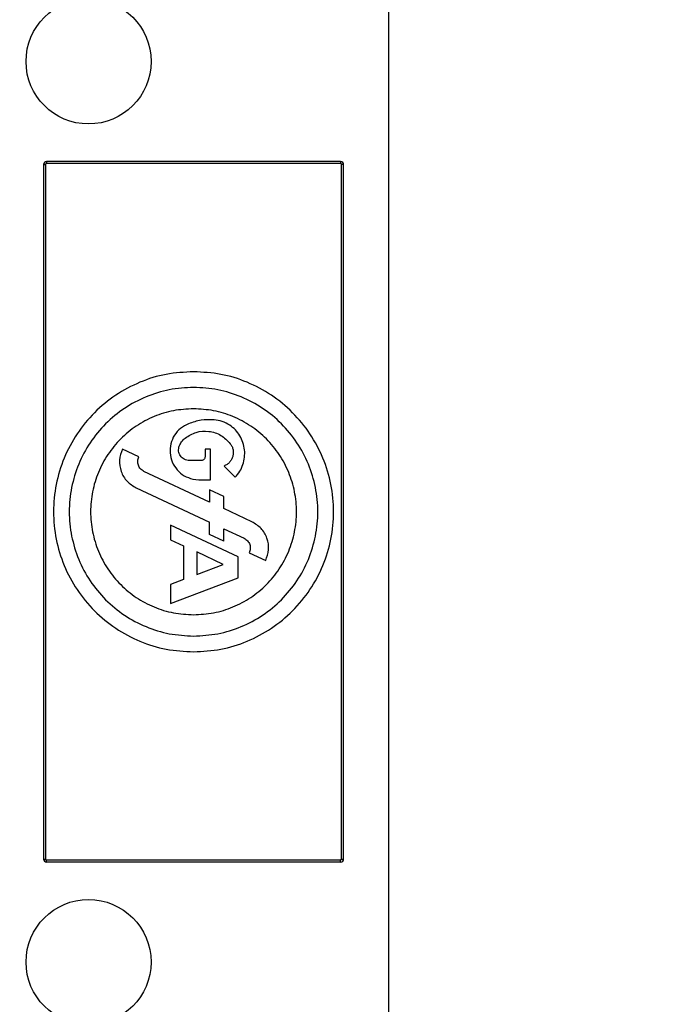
# Model space of a CAD drawing. Header units: inches. Extents: x 170 to 288, y 234 to 248.
# Tile 474 of 480: x 260.3877 to 260.4714, y 244.6314 to 244.7605. Entities that reach past the tile are written whole.
import ezdxf

# ---------------------------------------------------------------- set-up
doc = ezdxf.new("R2010")
doc.units = ezdxf.units.IN
doc.header["$LTSCALE"] = 0.25
doc.header["$MEASUREMENT"] = 0
doc.layers.add('ANNOTATIONS', color=1, linetype='Continuous')
doc.layers.add('STANDARD Z GUIDE MOTOR RH', color=7, linetype='Continuous')
doc.styles.add('ARIAL', font='arial.ttf', dxfattribs={"height": 0.09375})
doc.dimstyles.new('STANDARD$0', dxfattribs={"dimtxt": 0.09375, "dimasz": 0.09375, "dimexe": 0.03125, "dimexo": 0.046875, "dimgap": 0.09, "dimtad": 0, "dimtih": 1, "dimtoh": 1, "dimdec": 4, "dimzin": 0, "dimdsep": 46, "dimtxsty": 'ARIAL', "dimcen": 0.09, "dimadec": 0, "dimazin": 0, "dimtfac": 1, "dimtdec": 4, "dimtofl": 0, "dimtmove": 0, "dimatfit": 1, "dimfxl": 1, "dimtolj": 1, "dimtzin": 0, "dimarcsym": 0})

# ---------------------------------------------------------------- blocks, each defined once
blk = doc.blocks.new('*D45')
at = {"layer": 'ANNOTATIONS', "color": 0, "lineweight": -2, "transparency": 16777216}
for p, q in [((260.78295, 245.22383), (261.38122, 245.22383)), ((261.34997, 245.13008), (261.34997, 244.83806)), ((261.34997, 244.26903), (261.34997, 244.56105)), ((259.66628, 244.17528), (261.38122, 244.17528))]:
    blk.add_line(p, q, dxfattribs=at)
at = {"layer": 'ANNOTATIONS', "color": 0, "transparency": 16777216}
for points in [[(261.33434, 245.13008), (261.36559, 245.13008), (261.34997, 245.22383)], [(261.33434, 244.26903), (261.36559, 244.26903), (261.34997, 244.17528)]]:
    blk.add_solid(points, dxfattribs=at)
at = {"layer": 'defpoints', "color": 0, "transparency": 16777216}
for p in [(260.73607, 245.22383), (261.34997, 245.22383), (259.6194, 244.17528)]:
    blk.add_point(p, dxfattribs=at)
at = {"layer": 'ANNOTATIONS', "color": 0, "transparency": 16777216, "insert": (261.34997, 244.69956), "char_height": 0.09375, "attachment_point": 5, "style": 'ARIAL'}
blk.add_mtext('\\A1;HEADROOM', dxfattribs=at)

msp = doc.modelspace()

# ---------------------------------------------------------------- linework, layer by layer
at = {"layer": 'STANDARD Z GUIDE MOTOR RH'}
for p, q in [((260.43606, 244.80816), (260.43606, 244.58468)), ((260.39078, 244.74149), (260.39078, 244.65041)), ((260.39078, 244.74149), (260.39105, 244.74149)), ((260.39105, 244.74149), (260.39105, 244.65041)), ((260.42976, 244.74188), (260.39118, 244.74188)), ((260.39118, 244.74188), (260.39118, 244.74162)), ((260.42976, 244.74162), (260.39118, 244.74162)), ((260.42976, 244.74188), (260.42976, 244.74162)), ((260.43015, 244.74149), (260.42989, 244.74149)), ((260.42989, 244.65041), (260.42989, 244.74149)), ((260.43015, 244.65041), (260.43015, 244.74149)), ((260.40331, 244.70316), (260.40113, 244.70417)), ((260.41197, 244.70415), (260.41197, 244.70314)), ((260.41267, 244.70415), (260.41197, 244.70415)), ((260.41267, 244.70015), (260.41267, 244.70415)), ((260.4115, 244.70267), (260.40991, 244.70267)), ((260.41257, 244.69723), (260.40396, 244.70125)), ((260.41448, 244.70195), (260.41594, 244.70048)), ((260.41037, 244.70024), (260.41117, 244.70015)), ((260.41117, 244.70015), (260.41267, 244.70015)), ((260.40295, 244.69907), (260.41257, 244.69458)), ((260.41257, 244.69884), (260.41257, 244.69723)), ((260.41444, 244.69797), (260.41257, 244.69884)), ((260.41444, 244.69636), (260.41444, 244.69797)), ((260.41812, 244.69464), (260.41444, 244.69636)), ((260.40744, 244.69418), (260.40744, 244.69228)), ((260.4163, 244.69005), (260.40744, 244.69418)), ((260.41257, 244.69297), (260.41257, 244.69458)), ((260.41444, 244.69371), (260.41711, 244.69247)), ((260.41444, 244.6921), (260.41444, 244.69371)), ((260.40744, 244.69228), (260.40916, 244.69148)), ((260.41444, 244.6921), (260.41257, 244.69297)), ((260.40916, 244.69148), (260.40916, 244.68708)), ((260.41088, 244.69068), (260.41088, 244.68773)), ((260.41437, 244.68905), (260.41088, 244.69068)), ((260.4163, 244.68728), (260.4163, 244.69005)), ((260.41776, 244.69055), (260.41994, 244.68954)), ((260.41088, 244.68773), (260.41437, 244.68905)), ((260.40744, 244.68393), (260.4163, 244.68728)), ((260.40916, 244.68708), (260.40744, 244.68643)), ((260.40744, 244.68643), (260.40744, 244.68393)), ((260.39078, 244.65041), (260.39105, 244.65041)), ((260.39118, 244.65002), (260.39118, 244.65028)), ((260.39118, 244.65028), (260.42976, 244.65028)), ((260.39118, 244.65002), (260.42976, 244.65002)), ((260.42976, 244.65002), (260.42976, 244.65028)), ((260.42989, 244.65041), (260.43015, 244.65041))]:
    msp.add_line(p, q, dxfattribs=at)
for centre in [(260.39669, 244.75501), (260.39669, 244.6369)]:
    msp.add_circle(centre, 0.0082, dxfattribs=at)
for centre, start, end in [((260.39118, 244.74149), 90, 180), ((260.42976, 244.74149), 0, 90), ((260.39118, 244.65041), 180, 270), ((260.42976, 244.65041), 270, 0)]:
    msp.add_arc(centre, 0.000394, start, end, dxfattribs=at)
for points, knots in [([(260.39118, 244.74162), (260.39116, 244.74162), (260.39113, 244.74161), (260.39109, 244.74159), (260.39107, 244.74156), (260.39105, 244.74153), (260.39105, 244.74151), (260.39105, 244.74149)], [0, 0, 0, 0, 0.251076, 0.498857, 0.623834, 0.745934, 1, 1, 1, 1]), ([(260.42989, 244.74149), (260.42989, 244.74151), (260.42989, 244.74154), (260.42986, 244.74158), (260.42983, 244.7416), (260.4298, 244.74162), (260.42978, 244.74162), (260.42976, 244.74162)], [0, 0, 0, 0, 0.251078, 0.49939, 0.623831, 0.745931, 1, 1, 1, 1]), ([(260.41047, 244.71432), (260.40927, 244.71425), (260.40686, 244.71412), (260.40339, 244.71303), (260.4002, 244.71133), (260.39739, 244.70903), (260.39509, 244.70622), (260.39338, 244.70303), (260.39233, 244.69956), (260.39198, 244.69595), (260.39233, 244.69234), (260.39338, 244.68887), (260.39509, 244.68568), (260.39739, 244.68288), (260.4002, 244.68057), (260.40339, 244.67888), (260.40686, 244.67778), (260.40927, 244.67765), (260.41047, 244.67758)], [0, 0, 0, 0, 0.0625, 0.125, 0.1875, 0.25, 0.312499, 0.375, 0.4375, 0.5, 0.5625, 0.625, 0.6875, 0.75, 0.8125, 0.875, 0.9375, 1, 1, 1, 1]), ([(260.41047, 244.67758), (260.41167, 244.67765), (260.41408, 244.67778), (260.41754, 244.67888), (260.42074, 244.68057), (260.42354, 244.68288), (260.42584, 244.68568), (260.42755, 244.68887), (260.4286, 244.69234), (260.42896, 244.69595), (260.4286, 244.69956), (260.42755, 244.70303), (260.42584, 244.70622), (260.42354, 244.70903), (260.42074, 244.71133), (260.41754, 244.71303), (260.41408, 244.71412), (260.41167, 244.71425), (260.41047, 244.71432)], [0, 0, 0, 0, 0.0625, 0.125, 0.1875, 0.25, 0.3125, 0.375, 0.4375, 0.5, 0.5625, 0.625, 0.687501, 0.75, 0.8125, 0.875, 0.9375, 1, 1, 1, 1]), ([(260.41047, 244.71226), (260.4094, 244.7122), (260.40727, 244.71207), (260.40419, 244.7111), (260.40135, 244.7096), (260.39886, 244.70755), (260.39682, 244.70507), (260.39531, 244.70223), (260.39437, 244.69915), (260.39406, 244.69595), (260.39437, 244.69275), (260.39531, 244.68967), (260.39682, 244.68683), (260.39886, 244.68435), (260.40135, 244.6823), (260.40419, 244.6808), (260.40727, 244.67983), (260.4094, 244.67971), (260.41047, 244.67964)], [0, 0, 0, 0, 0.0625, 0.125, 0.1875, 0.25, 0.312501, 0.375, 0.437499, 0.5, 0.5625, 0.625, 0.6875, 0.75, 0.812501, 0.875, 0.9375, 1, 1, 1, 1]), ([(260.41047, 244.67964), (260.41154, 244.67971), (260.41367, 244.67983), (260.41675, 244.6808), (260.41959, 244.6823), (260.42207, 244.68435), (260.42411, 244.68683), (260.42563, 244.68967), (260.42656, 244.69275), (260.42688, 244.69595), (260.42656, 244.69915), (260.42563, 244.70223), (260.42411, 244.70507), (260.42207, 244.70755), (260.41959, 244.7096), (260.41675, 244.7111), (260.41367, 244.71207), (260.41154, 244.7122), (260.41047, 244.71226)], [0, 0, 0, 0, 0.0625, 0.125, 0.187499, 0.25, 0.3125, 0.375, 0.4375, 0.5, 0.5625, 0.625001, 0.6875, 0.75, 0.8125, 0.875, 0.9375, 1, 1, 1, 1]), ([(260.41047, 244.70946), (260.40958, 244.70941), (260.40782, 244.70931), (260.40526, 244.70851), (260.40291, 244.70726), (260.40085, 244.70557), (260.39916, 244.70351), (260.39791, 244.70115), (260.39713, 244.6986), (260.39687, 244.69595), (260.39713, 244.6933), (260.39791, 244.69075), (260.39916, 244.6884), (260.40085, 244.68634), (260.40291, 244.68464), (260.40526, 244.68339), (260.40782, 244.68259), (260.40958, 244.68249), (260.41047, 244.68244)], [0, 0, 0, 0, 0.062499, 0.125, 0.187501, 0.25, 0.3125, 0.374999, 0.4375, 0.5, 0.562499, 0.625, 0.687499, 0.750001, 0.8125, 0.874999, 0.937501, 1, 1, 1, 1]), ([(260.41047, 244.68244), (260.41135, 244.68249), (260.41312, 244.68259), (260.41567, 244.68339), (260.41802, 244.68464), (260.42008, 244.68634), (260.42177, 244.6884), (260.42303, 244.69075), (260.4238, 244.6933), (260.42407, 244.69595), (260.4238, 244.6986), (260.42303, 244.70115), (260.42177, 244.70351), (260.42008, 244.70557), (260.41802, 244.70726), (260.41567, 244.70851), (260.41312, 244.70931), (260.41135, 244.70941), (260.41047, 244.70946)], [0, 0, 0, 0, 0.062499, 0.125001, 0.1875, 0.25, 0.312501, 0.375, 0.437501, 0.5, 0.5625, 0.625001, 0.6875, 0.749999, 0.812499, 0.875, 0.937501, 1, 1, 1, 1]), ([(260.41316, 244.70802), (260.41259, 244.70803), (260.41144, 244.70803), (260.41035, 244.70768), (260.40981, 244.7075)], [0, 0, 0, 0, 0.499999, 1, 1, 1, 1]), ([(260.41521, 244.70732), (260.41489, 244.7075), (260.41426, 244.70788), (260.41352, 244.70797), (260.41316, 244.70802)], [0, 0, 0, 0, 0.5000023, 1, 1, 1, 1]), ([(260.40981, 244.7075), (260.40944, 244.70732), (260.40872, 244.70696), (260.40791, 244.70601), (260.40743, 244.70488), (260.40733, 244.70366), (260.40762, 244.70246), (260.40827, 244.70142), (260.40921, 244.70061), (260.40998, 244.70036), (260.41037, 244.70024)], [0, 0, 0, 0, 0.125003, 0.250002, 0.375, 0.500001, 0.625004, 0.750003, 0.874997, 1, 1, 1, 1]), ([(260.40935, 244.70561), (260.40983, 244.7059), (260.41078, 244.70649), (260.41248, 244.70659), (260.41412, 244.70608), (260.4149, 244.70528), (260.41529, 244.70488)], [0, 0, 0, 0, 0.250002, 0.500001, 0.750004, 1, 1, 1, 1]), ([(260.41594, 244.70048), (260.41615, 244.70073), (260.41657, 244.70123), (260.41697, 244.70213), (260.41719, 244.70309), (260.41719, 244.70407), (260.41698, 244.70503), (260.41657, 244.70592), (260.41598, 244.70672), (260.41547, 244.70712), (260.41521, 244.70732)], [0, 0, 0, 0, 0.124998, 0.250002, 0.375002, 0.499995, 0.624994, 0.750001, 0.875002, 1, 1, 1, 1]), ([(260.4086, 244.70457), (260.40869, 244.70477), (260.40887, 244.70516), (260.40919, 244.70546), (260.40935, 244.70561)], [0, 0, 0, 0, 0.499981, 1, 1, 1, 1]), ([(260.40113, 244.70417), (260.40096, 244.7037), (260.40063, 244.70274), (260.40089, 244.70121), (260.40165, 244.69987), (260.40252, 244.69934), (260.40295, 244.69907)], [0, 0, 0, 0, 0.249994, 0.499993, 0.74999, 1, 1, 1, 1]), ([(260.40991, 244.70267), (260.4098, 244.70268), (260.40957, 244.70269), (260.40925, 244.70282), (260.40897, 244.70301), (260.40874, 244.70327), (260.40858, 244.70357), (260.4085, 244.7039), (260.4085, 244.70424), (260.40856, 244.70446), (260.4086, 244.70457)], [0, 0, 0, 0, 0.124993, 0.249978, 0.374994, 0.499985, 0.624987, 0.75, 0.874978, 1, 1, 1, 1]), ([(260.41529, 244.70488), (260.41537, 244.70476), (260.41553, 244.70451), (260.41567, 244.70409), (260.4157, 244.70365), (260.41563, 244.70321), (260.41547, 244.7028), (260.41521, 244.70243), (260.41488, 244.70214), (260.41461, 244.70201), (260.41448, 244.70195)], [0, 0, 0, 0, 0.124997, 0.250008, 0.374996, 0.499987, 0.624995, 0.750002, 0.874997, 1, 1, 1, 1]), ([(260.40396, 244.70125), (260.40388, 244.70129), (260.40371, 244.70138), (260.40351, 244.70157), (260.40334, 244.7018), (260.40322, 244.70206), (260.40315, 244.70234), (260.40315, 244.70262), (260.40319, 244.7029), (260.40327, 244.70307), (260.40331, 244.70316)], [0, 0, 0, 0, 0.125012, 0.249982, 0.37498, 0.500003, 0.624972, 0.75, 0.874984, 1, 1, 1, 1]), ([(260.41197, 244.70314), (260.41196, 244.70308), (260.41195, 244.70296), (260.41184, 244.7028), (260.41168, 244.70269), (260.41156, 244.70268), (260.4115, 244.70267)], [0, 0, 0, 0, 0.249969, 0.5, 0.750031, 1, 1, 1, 1]), ([(260.41994, 244.68954), (260.4201, 244.69002), (260.42044, 244.69097), (260.42018, 244.6925), (260.41941, 244.69385), (260.41855, 244.69438), (260.41812, 244.69464)], [0, 0, 0, 0, 0.249994, 0.499993, 0.74999, 1, 1, 1, 1]), ([(260.41711, 244.69247), (260.41719, 244.69242), (260.41735, 244.69233), (260.41756, 244.69214), (260.41773, 244.69191), (260.41785, 244.69165), (260.41791, 244.69138), (260.41792, 244.69109), (260.41788, 244.69081), (260.4178, 244.69064), (260.41776, 244.69055)], [0, 0, 0, 0, 0.125017, 0.249991, 0.374994, 0.49999, 0.624998, 0.749996, 0.875025, 1, 1, 1, 1]), ([(260.39105, 244.65041), (260.39105, 244.6504), (260.39105, 244.65036), (260.39108, 244.65032), (260.3911, 244.6503), (260.39113, 244.65029), (260.39116, 244.65028), (260.39118, 244.65028)], [0, 0, 0, 0, 0.2508086, 0.4992244, 0.6240095, 0.7458255, 1, 1, 1, 1]), ([(260.42989, 244.65041), (260.42989, 244.6504), (260.42989, 244.65037), (260.42987, 244.65034), (260.42985, 244.65031), (260.42981, 244.65029), (260.42978, 244.65028), (260.42976, 244.65028)], [0, 0, 0, 0, 0.254117, 0.375905, 0.500906, 0.748949, 1, 1, 1, 1])]:
    msp.add_open_spline(points, degree=3, knots=knots, dxfattribs=at)

# ---------------------------------------------------------------- dimensions: what is measured, and where the dimension line sits
at = {"layer": 'ANNOTATIONS'}
dim = msp.add_linear_dim(base=(261.34997, 245.22383), p1=(259.6194, 244.17528), p2=(260.73607, 245.22383), angle=90, text='HEADROOM', dimstyle='STANDARD$0', dxfattribs=at)
dim.commit()
dim.dimension.update_dxf_attribs({"geometry": '*D45', "text_midpoint": (261.34997, 244.69956)})

doc.saveas('drawing.dxf')
